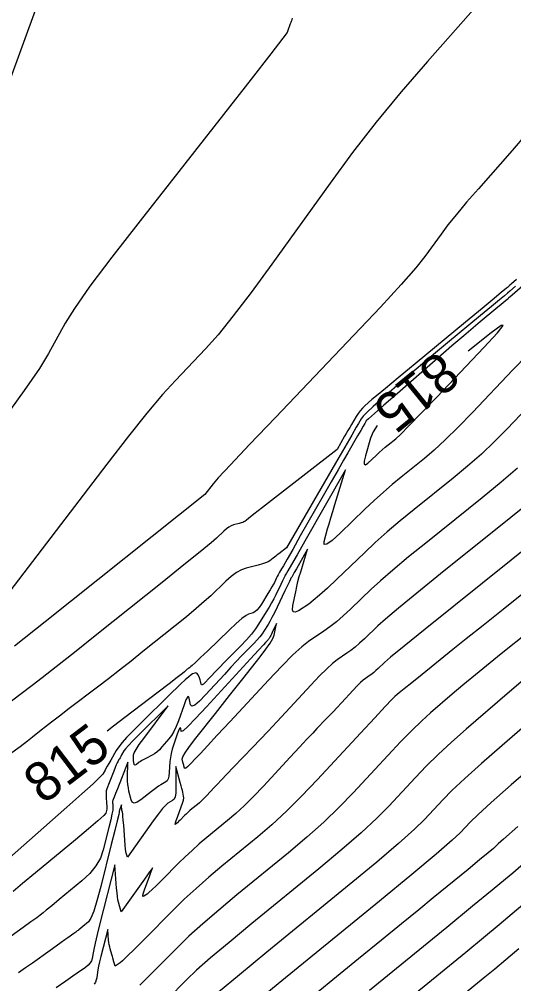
# Model space of a CAD drawing. Extents: x 2079879 to 2092887, y 778083 to 784051.
# Drawn here: x 2084025.9 to 2084061.2, y 780863.7 to 780932.5 of the extents above; entities that cross this region are included whole.
import ezdxf

# ---------------------------------------------------------------- set-up
doc = ezdxf.new("R2010")
doc.units = 0
doc.layers.add('DT_X_Contour_Major', color=7, linetype='Continuous')
doc.layers.add('DT_X_Contour_Minor', color=7, linetype='Continuous')

msp = doc.modelspace()

# ---------------------------------------------------------------- linework, layer by layer
at = {"layer": 'DT_X_Contour_Major'}
for points in [[(2084045.384, 780932.618), (2084045.334, 780932.449), (2084045.315, 780932.388), (2084045.296, 780932.328), (2084045.276, 780932.272), (2084045.256, 780932.218), (2084045.202, 780932.077), (2084045.181, 780932.022), (2084045.158, 780931.96), (2084045.133, 780931.893), (2084045.106, 780931.819), (2084045.032, 780931.616), (2084044.728, 780931.193), (2084043.873, 780930.077), (2084042.466, 780928.269), (2084040.507, 780925.767), (2084034.547, 780918.173), (2084032.536, 780915.581), (2084030.975, 780913.498), (2084029.862, 780911.925), (2084029.199, 780910.862), (2084028.028, 780908.707), (2084027.373, 780907.64), (2084026.285, 780906.053), (2084024.763, 780903.946)], [(2084061.837, 780913.535), (2084061.089, 780912.87), (2084060.829, 780912.64), (2084060.787, 780912.605), (2084060.721, 780912.551), (2084060.286, 780912.191), (2084059.916, 780911.885), (2084058.797, 780910.96), (2084058.294, 780910.538), (2084057.625, 780909.966), (2084056.789, 780909.245), (2084055.787, 780908.375), (2084052.892, 780905.853), (2084051.939, 780905.021), (2084051.253, 780904.417), (2084050.833, 780904.04), (2084050.679, 780903.89), (2084050.623, 780903.795), (2084050.573, 780903.707), (2084050.462, 780903.515), (2084050.29, 780903.22), (2084050.059, 780902.82), (2084049.361, 780901.615), (2084049.056, 780901.085), (2084048.662, 780900.398), (2084048.18, 780899.556), (2084047.61, 780898.556), (2084045.974, 780895.683), (2084045.43, 780894.729), (2084045.026, 780894.022), (2084044.763, 780893.561), (2084044.639, 780893.347), (2084044.496, 780893.106), (2084044.442, 780893.012), (2084044.388, 780892.911), (2084044.332, 780892.803), (2084044.276, 780892.689), (2084044.126, 780892.375), (2084044.055, 780892.236), (2084043.954, 780892.057), (2084043.824, 780891.837), (2084043.665, 780891.576), (2084043.201, 780890.825), (2084043.034, 780890.575), (2084042.879, 780890.387), (2084042.737, 780890.262), (2084042.608, 780890.199), (2084042.281, 780890.115), (2084042.102, 780890.02), (2084041.811, 780889.795), (2084041.408, 780889.441), (2084040.893, 780888.958), (2084039.37, 780887.499), (2084038.867, 780887.017), (2084038.5, 780886.667), (2084038.269, 780886.449), (2084038.175, 780886.361), (2084038.105, 780886.304), (2084038.08, 780886.285), (2084038.059, 780886.27), (2084038.042, 780886.26), (2084038.029, 780886.254), (2084037.998, 780886.244), (2084037.981, 780886.234), (2084037.953, 780886.213), (2084037.916, 780886.179), (2084037.868, 780886.133), (2084037.726, 780885.995), (2084037.568, 780885.865), (2084037.201, 780885.579), (2084036.624, 780885.136), (2084035.839, 780884.536), (2084033.465, 780882.727), (2084032.648, 780882.104), (2084032.207, 780881.765)], [(2084052.774, 780902.625), (2084053.11, 780902.934), (2084053.71, 780903.533), (2084054.573, 780904.421), (2084055.699, 780905.599), (2084059.054, 780909.125), (2084060.031, 780910.183), (2084060.446, 780910.711), (2084060.299, 780910.71), (2084059.591, 780910.18), (2084057.945, 780908.858)], [(2084051.443, 780903.556), (2084051.164, 780903.121), (2084050.978, 780902.655), (2084050.624, 780901.397), (2084050.535, 780901.011), (2084050.534, 780900.795), (2084050.621, 780900.749), (2084050.796, 780900.875), (2084051.379, 780901.436), (2084051.596, 780901.641), (2084051.81, 780901.834), (2084052.02, 780902.016), (2084052.227, 780902.186), (2084052.774, 780902.625)], [(2084063.045, 780895.59), (2084056.91, 780890.667), (2084054.876, 780889.032), (2084053.376, 780887.818), (2084052.409, 780887.026), (2084051.976, 780886.655), (2084051.531, 780886.227), (2084051.37, 780886.077), (2084051.219, 780885.946), (2084051.078, 780885.834), (2084050.948, 780885.741), (2084050.615, 780885.519), (2084050.467, 780885.404), (2084050.271, 780885.226), (2084050.029, 780884.984), (2084049.74, 780884.678), (2084048.906, 780883.777), (2084048.603, 780883.451), (2084048.318, 780883.146), (2084048.051, 780882.864), (2084047.802, 780882.604), (2084047.162, 780881.94), (2084046.862, 780881.625), (2084046.444, 780881.18), (2084045.906, 780880.603), (2084045.249, 780879.895), (2084043.339, 780877.833), (2084042.642, 780877.099), (2084041.986, 780876.445), (2084041.37, 780875.87), (2084040.793, 780875.375), (2084039.31, 780874.16), (2084038.767, 780873.706), (2084038.252, 780873.253), (2084037.764, 780872.801), (2084037.304, 780872.351), (2084036.113, 780871.153), (2084035.711, 780870.752), (2084035.4, 780870.449), (2084035.178, 780870.243), (2084035.046, 780870.135), (2084034.815, 780869.976), (2084034.754, 780869.965), (2084034.746, 780870.05), (2084034.789, 780870.231), (2084034.884, 780870.509), (2084035.208, 780871.378), (2084035.313, 780871.661), (2084035.385, 780871.86), (2084035.425, 780871.973), (2084035.432, 780872.002), (2084035.406, 780871.967), (2084035.357, 780871.897), (2084035.228, 780871.716), (2084035.02, 780871.424), (2084034.733, 780871.019), (2084033.206, 780868.871), (2084033.011, 780869.555), (2084032.972, 780869.728), (2084032.935, 780869.953), (2084032.903, 780870.23), (2084032.874, 780870.559), (2084032.747, 780872.216), (2084031.688, 780868.039), (2084031.487, 780867.236), (2084031.337, 780866.619), (2084031.238, 780866.187), (2084031.191, 780865.94), (2084031.135, 780865.528), (2084031.089, 780865.373), (2084030.993, 780865.217), (2084030.848, 780865.061), (2084030.653, 780864.904), (2084030.068, 780864.485), (2084029.755, 780864.265), (2084029.255, 780863.92), (2084028.568, 780863.45)], [(2084062.906, 780879.563), (2084061.017, 780877.921), (2084059.588, 780876.662), (2084058.62, 780875.787), (2084058.112, 780875.295), (2084057.372, 780874.496), (2084056.804, 780873.968), (2084055.654, 780872.981), (2084053.922, 780871.536), (2084051.609, 780869.632), (2084044.664, 780863.945), (2084042.372, 780862.066)]]:
    msp.add_lwpolyline(points, dxfattribs=at)
at = {"layer": 'DT_X_Contour_Minor'}
for points in [[(2084060.134, 780935.316), (2084055.033, 780929.54), (2084053.165, 780927.374), (2084051.385, 780925.205), (2084049.694, 780923.035), (2084048.091, 780920.863), (2084043.936, 780915.068), (2084042.472, 780913.061), (2084041.196, 780911.387), (2084040.108, 780910.044), (2084039.209, 780909.034), (2084037.062, 780906.783), (2084036.153, 780905.777), (2084035.037, 780904.447), (2084033.714, 780902.793), (2084032.184, 780900.815), (2084024.558, 780890.83)], [(2084069.632, 780934.388), (2084065.777, 780929.156), (2084064.399, 780927.312), (2084063.157, 780925.703), (2084062.051, 780924.328), (2084061.081, 780923.189), (2084058.675, 780920.464), (2084057.831, 780919.495), (2084057.106, 780918.631), (2084056.498, 780917.873), (2084056.009, 780917.22), (2084054.86, 780915.618), (2084054.221, 780914.817), (2084053.164, 780913.616), (2084051.69, 780912.016), (2084049.799, 780910.015), (2084044.2, 780904.145), (2084042.347, 780902.199), (2084040.988, 780900.762), (2084040.122, 780899.834), (2084039.75, 780899.415), (2084039.166, 780898.65), (2084027.781, 780889.557), (2084025.603, 780887.819)], [(2084027.249, 780933.691), (2084025.118, 780927.826)], [(2084061.328, 780913.509), (2084060.914, 780913.142), (2084060.754, 780913.002), (2084060.526, 780912.813), (2084060.174, 780912.522), (2084059.609, 780912.055), (2084058.832, 780911.412), (2084056.475, 780909.463), (2084055.622, 780908.754), (2084054.831, 780908.089), (2084054.101, 780907.469), (2084053.434, 780906.892), (2084051.737, 780905.414), (2084051.17, 780904.913), (2084050.745, 780904.519), (2084050.461, 780904.232), (2084050.317, 780904.052), (2084050.121, 780903.713), (2084049.963, 780903.441), (2084049.636, 780902.877), (2084048.476, 780900.873), (2084044.982, 780894.837), (2084044.442, 780894.416), (2084044.33, 780894.328), (2084044.225, 780894.246), (2084044.034, 780894.096), (2084043.797, 780893.912), (2084043.679, 780893.841), (2084043.502, 780893.766), (2084043.267, 780893.689), (2084042.974, 780893.608), (2084042.113, 780893.388), (2084041.78, 780893.267), (2084041.427, 780893.071), (2084041.054, 780892.799), (2084040.662, 780892.451), (2084039.588, 780891.422), (2084039.128, 780890.998), (2084038.552, 780890.499), (2084037.862, 780889.923), (2084037.056, 780889.272), (2084034.755, 780887.433), (2084033.905, 780886.758), (2084033.082, 780886.111), (2084032.285, 780885.492), (2084031.515, 780884.902), (2084029.497, 780883.364), (2084028.805, 780882.836), (2084028.242, 780882.404), (2084027.809, 780882.068), (2084027.504, 780881.828), (2084026.865, 780881.317), (2084026.525, 780881.052), (2084025.985, 780880.641), (2084025.244, 780880.084)], [(2084061.385, 780913.985), (2084061.039, 780913.678), (2084060.919, 780913.571), (2084060.819, 780913.484), (2084060.739, 780913.414), (2084060.679, 780913.363), (2084060.544, 780913.252), (2084060.331, 780913.076), (2084059.794, 780912.632), (2084058.933, 780911.92), (2084057.747, 780910.939), (2084054.152, 780907.966), (2084052.949, 780906.97), (2084052.036, 780906.212), (2084051.414, 780905.692), (2084051.081, 780905.41), (2084050.582, 780904.975), (2084050.402, 780904.805), (2084050.238, 780904.621), (2084050.088, 780904.424), (2084049.955, 780904.213), (2084049.618, 780903.632), (2084049.493, 780903.416), (2084049.371, 780903.205), (2084049.251, 780902.998), (2084049.134, 780902.796), (2084048.594, 780901.863), (2084044.126, 780898.372), (2084043.283, 780897.714), (2084042.669, 780897.234), (2084042.284, 780896.933), (2084042.127, 780896.81), (2084042.013, 780896.722), (2084041.957, 780896.688), (2084041.873, 780896.652), (2084041.76, 780896.615), (2084041.62, 780896.577), (2084041.208, 780896.471), (2084041.049, 780896.414), (2084040.88, 780896.32), (2084040.701, 780896.19), (2084040.514, 780896.023), (2084040, 780895.531), (2084039.613, 780895.195), (2084038.837, 780894.556), (2084037.673, 780893.615), (2084036.12, 780892.371), (2084031.46, 780888.649), (2084029.862, 780887.375), (2084028.563, 780886.345), (2084027.562, 780885.558), (2084026.861, 780885.016), (2084025.388, 780883.893)], [(2084062.164, 780908.612), (2084061.138, 780907.541), (2084058.245, 780904.5), (2084057.218, 780903.44), (2084056.306, 780902.539), (2084055.509, 780901.799), (2084054.828, 780901.218), (2084053.164, 780899.883), (2084052.534, 780899.364), (2084051.894, 780898.811), (2084051.244, 780898.222), (2084050.583, 780897.599), (2084048.805, 780895.889), (2084048.234, 780895.37), (2084047.854, 780895.097), (2084047.664, 780895.069), (2084047.664, 780895.287), (2084047.92, 780896.195), (2084048.024, 780896.559), (2084048.144, 780896.969), (2084048.281, 780897.427), (2084048.434, 780897.931), (2084049.185, 780900.393), (2084046.289, 780895.309), (2084045.742, 780894.349), (2084045.342, 780893.649), (2084045.09, 780893.207), (2084044.986, 780893.025), (2084044.903, 780892.885), (2084044.859, 780892.804), (2084044.79, 780892.668), (2084044.695, 780892.475), (2084044.576, 780892.227), (2084044.222, 780891.49), (2084044.081, 780891.207), (2084043.921, 780890.91), (2084043.744, 780890.599), (2084043.548, 780890.275), (2084043.003, 780889.392), (2084042.77, 780889.048), (2084042.481, 780888.676), (2084042.134, 780888.277), (2084041.73, 780887.852), (2084040.577, 780886.68), (2084040.184, 780886.28), (2084039.869, 780885.957), (2084039.634, 780885.712), (2084039.477, 780885.545), (2084039.163, 780885.201), (2084039.058, 780885.099), (2084038.978, 780885.05), (2084038.923, 780885.054), (2084038.894, 780885.111), (2084038.851, 780885.333), (2084038.832, 780885.414), (2084038.81, 780885.491), (2084038.783, 780885.564), (2084038.752, 780885.632), (2084038.663, 780885.809), (2084038.626, 780885.864), (2084038.58, 780885.897), (2084038.526, 780885.909), (2084038.463, 780885.899), (2084038.284, 780885.842), (2084038.182, 780885.782), (2084038.012, 780885.644), (2084037.772, 780885.427), (2084037.463, 780885.133), (2084036.547, 780884.244), (2084036.195, 780883.901), (2084035.827, 780883.541), (2084035.443, 780883.164), (2084035.043, 780882.769), (2084033.955, 780881.692), (2084033.58, 780881.307), (2084033.27, 780880.958), (2084033.025, 780880.646), (2084032.846, 780880.37), (2084032.455, 780879.685), (2084032.319, 780879.447), (2084032.206, 780879.248), (2084032.115, 780879.087), (2084032.046, 780878.965), (2084031.893, 780878.692), (2084031.689, 780878.467), (2084031.192, 780877.997), (2084030.401, 780877.283), (2084029.318, 780876.324), (2084023.577, 780871.275)], [(2084063.067, 780905.793), (2084060.725, 780903.332), (2084059.826, 780902.419), (2084058.886, 780901.528), (2084057.904, 780900.659), (2084056.882, 780899.811), (2084054.1, 780897.579), (2084053.095, 780896.758), (2084052.168, 780895.97), (2084051.317, 780895.214), (2084050.544, 780894.49), (2084048.584, 780892.605), (2084047.907, 780891.963), (2084047.346, 780891.453), (2084046.9, 780891.075), (2084046.57, 780890.829), (2084045.845, 780890.347), (2084045.617, 780890.235), (2084045.474, 780890.261), (2084045.418, 780890.424), (2084045.449, 780890.724), (2084045.645, 780891.708), (2084045.722, 780892.074), (2084045.808, 780892.434), (2084045.901, 780892.787), (2084046.002, 780893.133), (2084046.491, 780894.735), (2084045.692, 780893.333), (2084045.541, 780893.068), (2084045.43, 780892.875), (2084045.361, 780892.753), (2084045.332, 780892.703), (2084045.309, 780892.664), (2084045.276, 780892.597), (2084045.192, 780892.425), (2084045.058, 780892.148), (2084044.875, 780891.765), (2084044.319, 780890.605), (2084044.122, 780890.202), (2084043.949, 780889.861), (2084043.801, 780889.584), (2084043.676, 780889.369), (2084043.375, 780888.882), (2084043.246, 780888.692), (2084043.086, 780888.486), (2084042.894, 780888.266), (2084042.671, 780888.031), (2084042.034, 780887.384), (2084041.763, 780887.103), (2084041.426, 780886.747), (2084041.024, 780886.314), (2084040.557, 780885.806), (2084039.223, 780884.349), (2084038.781, 780883.894), (2084038.455, 780883.622), (2084038.245, 780883.532), (2084038.151, 780883.625), (2084038.054, 780884.117), (2084038.004, 780884.224), (2084037.925, 780884.179), (2084037.817, 780883.98), (2084037.68, 780883.628), (2084037.277, 780882.486), (2084037.121, 780882.084), (2084036.957, 780881.736), (2084036.784, 780881.441), (2084036.602, 780881.201), (2084036.105, 780880.63), (2084035.922, 780880.432), (2084035.744, 780880.267), (2084035.571, 780880.135), (2084035.404, 780880.035), (2084034.965, 780879.814), (2084034.812, 780879.734), (2084034.682, 780879.661), (2084034.576, 780879.595), (2084034.492, 780879.535), (2084034.3, 780879.386), (2084034.235, 780879.344), (2084034.185, 780879.331), (2084034.15, 780879.346), (2084034.129, 780879.389), (2084034.094, 780879.541), (2084034.082, 780879.603), (2084034.074, 780879.672), (2084034.07, 780879.75), (2084034.07, 780879.835), (2084034.075, 780880.074), (2084034.122, 780880.214), (2084034.262, 780880.456), (2084034.493, 780880.799), (2084034.816, 780881.244), (2084036.539, 780883.559), (2084034.424, 780881.464), (2084034.019, 780881.058), (2084033.712, 780880.737), (2084033.503, 780880.5), (2084033.392, 780880.349), (2084033.226, 780880.058), (2084033.168, 780879.955), (2084033.117, 780879.865), (2084033.073, 780879.788), (2084033.037, 780879.724), (2084032.95, 780879.569), (2084032.908, 780879.485), (2084032.847, 780879.346), (2084032.768, 780879.155), (2084032.669, 780878.909), (2084032.381, 780878.184), (2084032.285, 780877.942), (2084032.215, 780877.76), (2084032.169, 780877.64), (2084032.149, 780877.58), (2084032.128, 780877.501), (2084032.123, 780877.453), (2084032.122, 780877.366), (2084032.126, 780877.242), (2084032.135, 780877.081), (2084032.164, 780876.599), (2084032.171, 780876.432), (2084032.172, 780876.293), (2084032.165, 780876.182), (2084032.151, 780876.097), (2084032.104, 780875.91), (2084031.955, 780875.738), (2084031.544, 780875.363), (2084030.872, 780874.786), (2084029.937, 780874.005), (2084027.095, 780871.652), (2084026.161, 780870.878), (2084025.488, 780870.321)], [(2084061.465, 780900.517), (2084060.3, 780899.519), (2084058.936, 780898.404), (2084055.037, 780895.275), (2084053.689, 780894.183), (2084052.57, 780893.252), (2084051.681, 780892.484), (2084051.021, 780891.878), (2084049.566, 780890.479), (2084049.038, 780889.986), (2084048.543, 780889.555), (2084048.083, 780889.189), (2084047.657, 780888.885), (2084046.565, 780888.159), (2084046.079, 780887.783), (2084045.439, 780887.198), (2084044.646, 780886.405), (2084043.699, 780885.403), (2084040.969, 780882.454), (2084040.051, 780881.463), (2084039.344, 780880.702), (2084038.849, 780880.171), (2084038.564, 780879.87), (2084038.087, 780879.375), (2084037.929, 780879.22), (2084037.813, 780879.125), (2084037.739, 780879.092), (2084037.706, 780879.119), (2084037.674, 780879.272), (2084037.661, 780879.332), (2084037.645, 780879.398), (2084037.626, 780879.471), (2084037.605, 780879.549), (2084037.543, 780879.765), (2084037.587, 780879.919), (2084037.767, 780880.217), (2084038.083, 780880.66), (2084038.533, 780881.247), (2084039.915, 780883.006), (2084040.427, 780883.656), (2084040.925, 780884.289), (2084041.408, 780884.903), (2084041.879, 780885.5), (2084043.114, 780887.067), (2084043.524, 780887.603), (2084043.827, 780888.038), (2084044.024, 780888.37), (2084044.113, 780888.601), (2084044.28, 780889.439), (2084043.976, 780888.805), (2084043.917, 780888.682), (2084043.868, 780888.584), (2084043.83, 780888.511), (2084043.803, 780888.464), (2084043.746, 780888.371), (2084043.722, 780888.335), (2084043.691, 780888.296), (2084043.655, 780888.255), (2084043.613, 780888.21), (2084043.492, 780888.087), (2084043.342, 780887.927), (2084042.983, 780887.536), (2084042.414, 780886.917), (2084041.637, 780886.067), (2084039.284, 780883.497), (2084038.509, 780882.664), (2084037.952, 780882.093), (2084037.61, 780881.784), (2084037.486, 780881.738), (2084037.442, 780881.963), (2084037.414, 780882), (2084037.365, 780881.942), (2084037.294, 780881.79), (2084037.201, 780881.543), (2084036.923, 780880.757), (2084036.83, 780880.463), (2084036.758, 780880.17), (2084036.706, 780879.877), (2084036.676, 780879.586), (2084036.624, 780878.811), (2084036.595, 780878.55), (2084036.547, 780878.351), (2084036.48, 780878.212), (2084036.395, 780878.133), (2084036.143, 780878.006), (2084036.023, 780877.936), (2084035.855, 780877.821), (2084035.637, 780877.661), (2084035.37, 780877.457), (2084034.593, 780876.853), (2084034.331, 780876.683), (2084034.129, 780876.629), (2084033.986, 780876.689), (2084033.902, 780876.864), (2084033.757, 780877.482), (2084033.71, 780877.715), (2084033.677, 780877.949), (2084033.66, 780878.185), (2084033.657, 780878.423), (2084033.678, 780879.535), (2084032.931, 780877.652), (2084032.79, 780877.297), (2084032.688, 780877.039), (2084032.625, 780876.878), (2084032.602, 780876.813), (2084032.59, 780876.77), (2084032.587, 780876.744), (2084032.587, 780876.697), (2084032.589, 780876.629), (2084032.594, 780876.541), (2084032.61, 780876.278), (2084032.596, 780876.117), (2084032.544, 780875.831), (2084032.452, 780875.419), (2084032.322, 780874.883), (2084031.921, 780873.286), (2084031.714, 780872.699), (2084031.392, 780872.136), (2084030.955, 780871.596), (2084030.403, 780871.08), (2084028.78, 780869.736), (2084028.246, 780869.294), (2084027.861, 780868.976), (2084027.626, 780868.782), (2084027.541, 780868.711), (2084027.513, 780868.689), (2084027.423, 780868.624), (2084027.175, 780868.446), (2084026.768, 780868.153), (2084026.203, 780867.748), (2084024.486, 780866.515)], [(2084062.695, 780898.379), (2084060.99, 780896.997), (2084055.973, 780892.971), (2084054.282, 780891.607), (2084052.973, 780890.535), (2084052.045, 780889.755), (2084051.498, 780889.267), (2084050.549, 780888.353), (2084050.204, 780888.031), (2084049.881, 780887.751), (2084049.581, 780887.511), (2084049.302, 780887.313), (2084048.59, 780886.839), (2084048.273, 780886.594), (2084047.855, 780886.212), (2084047.337, 780885.694), (2084046.719, 780885.04), (2084044.938, 780883.115), (2084044.289, 780882.417), (2084043.679, 780881.766), (2084043.108, 780881.163), (2084042.576, 780880.607), (2084041.208, 780879.188), (2084040.736, 780878.696), (2084040.345, 780878.287), (2084040.034, 780877.96), (2084039.805, 780877.715), (2084039.301, 780877.172), (2084039.118, 780876.978), (2084038.945, 780876.806), (2084038.782, 780876.654), (2084038.63, 780876.524), (2084038.239, 780876.204), (2084038.096, 780876.084), (2084037.96, 780875.964), (2084037.832, 780875.845), (2084037.711, 780875.727), (2084037.396, 780875.411), (2084037.291, 780875.305), (2084037.208, 780875.225), (2084037.15, 780875.171), (2084037.115, 780875.142), (2084037.054, 780875.101), (2084037.047, 780875.121), (2084037.072, 780875.215), (2084037.127, 780875.382), (2084037.214, 780875.622), (2084037.489, 780876.358), (2084037.576, 780876.613), (2084037.633, 780876.824), (2084037.658, 780876.993), (2084037.652, 780877.118), (2084037.595, 780877.395), (2084037.568, 780877.516), (2084037.528, 780877.673), (2084037.477, 780877.866), (2084037.413, 780878.094), (2084037.086, 780879.24), (2084037.105, 780877.633), (2084037.093, 780877.322), (2084037.049, 780877.081), (2084036.973, 780876.907), (2084036.864, 780876.803), (2084036.533, 780876.615), (2084036.375, 780876.483), (2084036.149, 780876.23), (2084035.855, 780875.856), (2084035.492, 780875.359), (2084033.643, 780872.758), (2084033.56, 780873.053), (2084033.54, 780873.158), (2084033.517, 780873.348), (2084033.491, 780873.623), (2084033.462, 780873.981), (2084033.38, 780875.051), (2084033.352, 780875.409), (2084033.328, 780875.681), (2084033.308, 780875.867), (2084033.292, 780875.968), (2084033.256, 780876.121), (2084033.244, 780876.176), (2084033.236, 780876.227), (2084033.232, 780876.273), (2084033.231, 780876.316), (2084033.234, 780876.502), (2084033.109, 780876.187), (2084033.086, 780876.127), (2084033.069, 780876.084), (2084033.058, 780876.057), (2084033.054, 780876.046), (2084033.052, 780876.039), (2084033.052, 780876.035), (2084033.052, 780876.027), (2084033.052, 780876.015), (2084033.053, 780876.001), (2084033.055, 780875.957), (2084033.021, 780875.801), (2084032.916, 780875.368), (2084032.739, 780874.657), (2084032.492, 780873.669), (2084031.739, 780870.662), (2084031.473, 780869.66), (2084031.239, 780868.908), (2084031.038, 780868.407), (2084030.87, 780868.156), (2084030.464, 780867.82), (2084030.331, 780867.71), (2084030.176, 780867.582), (2084030.155, 780867.564), (2084030.148, 780867.559), (2084030.125, 780867.542), (2084030.063, 780867.498), (2084029.962, 780867.425), (2084029.82, 780867.323), (2084029.391, 780867.015), (2084029.192, 780866.872), (2084028.914, 780866.673), (2084028.559, 780866.418), (2084028.126, 780866.108), (2084026.867, 780865.205), (2084026.383, 780864.861), (2084025.873, 780864.503)], [(2084066.932, 780895.654), (2084060.442, 780890.447), (2084059.004, 780889.293), (2084057.81, 780888.335), (2084056.86, 780887.572), (2084054.651, 780885.799), (2084053.918, 780885.211), (2084053.377, 780884.775), (2084053.028, 780884.492), (2084052.87, 780884.362), (2084052.704, 780884.218), (2084052.505, 780884.015), (2084052.033, 780883.515), (2084051.289, 780882.716), (2084050.272, 780881.62), (2084047.196, 780878.299), (2084046.065, 780877.111), (2084044.982, 780876.036), (2084043.946, 780875.074), (2084042.956, 780874.227), (2084040.381, 780872.117), (2084039.439, 780871.328), (2084038.544, 780870.541), (2084037.697, 780869.757), (2084036.898, 780868.975), (2084034.829, 780866.895), (2084034.141, 780866.206), (2084033.628, 780865.699), (2084033.289, 780865.373), (2084033.125, 780865.23), (2084032.768, 780864.985), (2084032.677, 780865.307), (2084032.659, 780865.368), (2084032.646, 780865.415), (2084032.637, 780865.446), (2084032.632, 780865.463), (2084032.618, 780865.514), (2084032.6, 780865.577), (2084032.572, 780865.675), (2084032.534, 780865.809), (2084032.419, 780866.214), (2084032.38, 780866.368), (2084032.348, 780866.524), (2084032.324, 780866.684), (2084032.307, 780866.847), (2084032.249, 780867.615), (2084031.758, 780865.679), (2084031.663, 780865.297), (2084031.59, 780864.983), (2084031.538, 780864.735), (2084031.507, 780864.555), (2084031.453, 780864.162), (2084031.419, 780864.012), (2084031.358, 780863.855), (2084031.27, 780863.693)], [(2084062.27, 780888.854), (2084060.306, 780887.273), (2084058.738, 780886.001), (2084057.566, 780885.039), (2084056.792, 780884.385), (2084055.254, 780883.054), (2084054.633, 780882.492), (2084053.922, 780881.802), (2084053.122, 780880.984), (2084052.232, 780880.039), (2084049.74, 780877.348), (2084048.75, 780876.325), (2084047.65, 780875.272), (2084046.44, 780874.19), (2084045.12, 780873.078), (2084041.451, 780870.074), (2084040.155, 780868.995), (2084039.016, 780868.01), (2084038.034, 780867.119), (2084037.21, 780866.323), (2084035.224, 780864.325), (2084034.518, 780863.628)], [(2084061.873, 780885.399), (2084060.714, 780884.408), (2084057.805, 780881.891), (2084056.761, 780880.968), (2084055.811, 780880.088), (2084054.955, 780879.251), (2084054.192, 780878.458), (2084052.284, 780876.398), (2084051.435, 780875.539), (2084050.318, 780874.508), (2084048.934, 780873.305), (2084047.283, 780871.929), (2084042.522, 780868.031), (2084040.894, 780866.685), (2084039.579, 780865.572), (2084038.579, 780864.691), (2084037.892, 780864.041), (2084036.478, 780862.62)], [(2084064.636, 780884.432), (2084060.356, 780880.727), (2084058.889, 780879.444), (2084057.7, 780878.375), (2084056.787, 780877.519), (2084056.152, 780876.876), (2084054.828, 780875.447), (2084054.119, 780874.753), (2084052.986, 780873.744), (2084051.428, 780872.42), (2084049.446, 780870.781), (2084043.593, 780865.988), (2084041.633, 780864.376), (2084040.143, 780863.134)], [(2084061.477, 780874.949), (2084060.453, 780874.054), (2084060.073, 780873.714), (2084059.917, 780873.546), (2084059.749, 780873.395), (2084059.363, 780873.07), (2084058.759, 780872.569), (2084057.936, 780871.894), (2084055.452, 780869.859), (2084054.42, 780869.015), (2084053.19, 780868.008), (2084051.762, 780866.84), (2084050.134, 780865.509), (2084045.53, 780861.743)], [(2084061.897, 780872.293), (2084061.126, 780871.631), (2084060.615, 780871.202), (2084059.659, 780870.413), (2084058.259, 780869.263), (2084056.414, 780867.752), (2084050.901, 780863.244)], [(2084061.85, 780869.364), (2084061.083, 780868.712), (2084060.148, 780867.929), (2084059.046, 780867.017), (2084057.775, 780865.974), (2084054.164, 780863.021)], [(2084061.551, 780866.222), (2084060.637, 780865.446), (2084059.833, 780864.771), (2084059.137, 780864.196), (2084057.427, 780862.798)]]:
    msp.add_lwpolyline(points, dxfattribs=at)

# ---------------------------------------------------------------- texts
at = {"layer": 'DT_X_Contour_Major'}
for rotation, p in [(219.19883, (2084055.818, 780908.989)), (37.31425, (2084027.647, 780876.474))]:
    msp.add_text('815', height=2.8, rotation=rotation, dxfattribs=at).set_placement(p)

doc.saveas('drawing.dxf')
